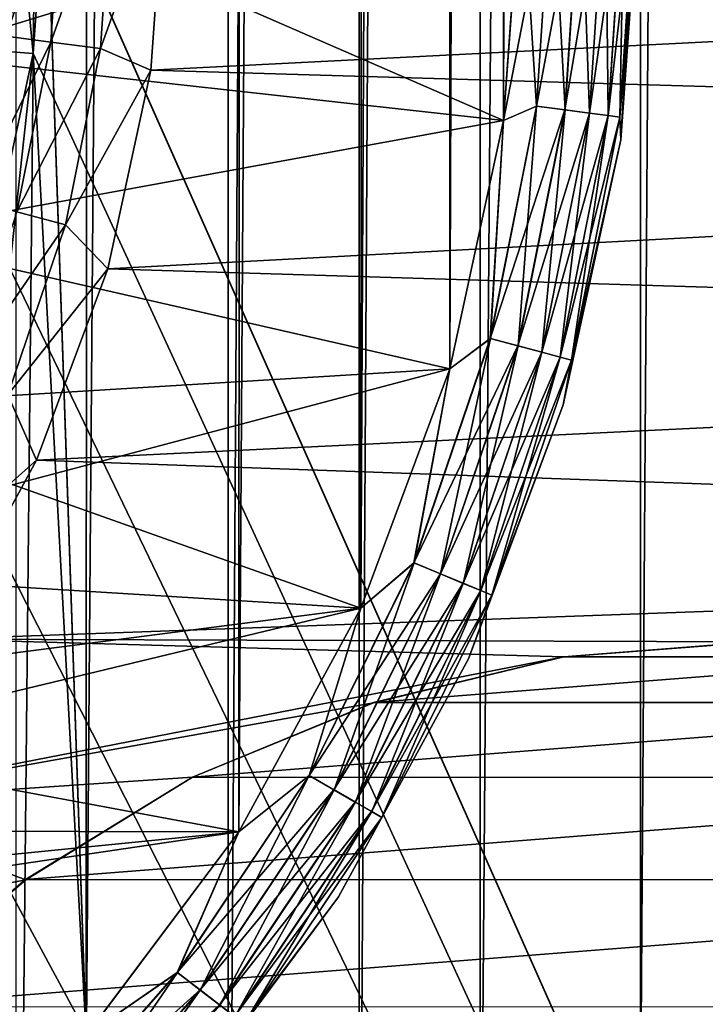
# Model space of a CAD drawing. Header units: metres. Extents: x -205 to 205, y -104 to 104.
# Tile 266 of 656: x -88.12 to -85.24, y -42.24 to -38.09. Entities that reach past the tile are written whole.
import ezdxf

# ---------------------------------------------------------------- set-up
doc = ezdxf.new("R2010")
doc.units = ezdxf.units.M
doc.layers.add('solid_01_2-CONSUMER_EHM_BOX_SW0001', color=7, linetype='CONTINUOUS')

msp = doc.modelspace()

# ---------------------------------------------------------------- linework, layer by layer
at = {"layer": 'solid_01_2-CONSUMER_EHM_BOX_SW0001'}
for points in [[(-200.010849, -74.958488), (-200.010773, 75.041512), (-0.010778, 75.04142)], [(-0.010849, -74.95858), (-200.010849, -74.958488), (-0.010778, 75.04142)], [(-88.001671, 37.540459, 75), (-76.416145, -63.561199, 75), (-76.402473, 63.637558, 75)], [(-88.129257, 45.539631, 63.099998), (-87.237602, 44.865215, 63.099998), (-88.139046, -45.460751, 63.099998)], [(-87.237602, 44.865215, 63.099998), (-87.247238, -44.786526, 63.099998), (-88.139046, -45.460751, 63.099998)], [(-87.237602, 44.865215, 63.099998), (-86.686348, 44.355812, 63.099998), (-87.247238, -44.786526, 63.099998)], [(-86.695869, -44.277241, 63.099998), (-87.247238, -44.786526, 63.099998), (-86.686348, 44.355812, 63.099998)], [(-86.695869, -44.277241, 63.099998), (-86.686348, 44.355812, 63.099998), (-86.177017, 43.804478, 63.099998)], [(-86.695869, -44.277241, 63.099998), (-86.177017, 43.804478, 63.099998), (-86.186432, -43.726017, 63.099998)], [(-86.177017, 43.804478, 63.099998), (-85.502731, 42.912727, 63.099998), (-86.186432, -43.726017, 63.099998)], [(-85.502731, 42.912727, 63.099998), (-85.511948, -42.834408, 63.099998), (-86.186432, -43.726017, 63.099998)], [(-85.502731, 42.912727, 63.099998), (-84.938103, 41.948387, 63.099998), (-85.511948, -42.834408, 63.099998)], [(-88.012413, -37.459538, 46), (-87.831703, 42.450565, 46), (-87.843849, -42.369694, 46)], [(-87.843849, -42.369694, 46), (-87.831703, 42.450565, 46), (-87.189514, 41.591759, 46)], [(-84.938103, 41.948387, 63.099998), (-84.947113, -41.870193, 63.099998), (-85.511948, -42.834408, 63.099998)], [(-87.201408, -41.511066, 46), (-87.843849, -42.369694, 46), (-87.189514, 41.591759, 46)], [(-87.201408, -41.511066, 46), (-87.189514, 41.591759, 46), (-86.676208, 40.649796, 46)], [(-86.687836, -40.569252, 46), (-87.201408, -41.511066, 46), (-86.676208, 40.649796, 46)], [(-86.687836, -40.569252, 46), (-86.676208, 40.649796, 46), (-86.302094, 39.642681, 46)], [(-86.313438, -39.562248, 46), (-86.687836, -40.569252, 46), (-86.302094, 39.642681, 46)], [(-86.313438, -39.562248, 46), (-86.302094, 39.642681, 46), (-86.076302, 38.596615, 46)], [(-86.087341, -38.516243, 46), (-86.313438, -39.562248, 46), (-86.076302, 38.596615, 46)], [(-86.087341, -38.516243, 46), (-86.076302, 38.596615, 46), (-86.001671, 37.540173, 46)], [(-88.001671, 37.540459, 75), (-88.012413, -37.459538, 75), (-76.416145, -63.561199, 75)], [(-86.012413, -37.459824, 46), (-86.087341, -38.516243, 46), (-86.001671, 37.540173, 46)], [(-88.512413, -37.459469, 48), (-88.574104, -38.241779, 48), (-86.012413, -37.459824, 48)], [(-88.512413, -37.459469, 57), (-88.574104, -38.241779, 57), (-86.012413, -37.459824, 57)], [(-86.087341, -38.516243, 55), (-88.574104, -38.241779, 55), (-88.512413, -37.459469, 55)], [(-88.574104, -38.241779, 48), (-86.087341, -38.516243, 48), (-86.012413, -37.459824, 48)], [(-88.574104, -38.241779, 57), (-86.087341, -38.516243, 57), (-86.012413, -37.459824, 57)], [(-86.012413, -37.459824, 55), (-86.087341, -38.516243, 55), (-88.512413, -37.459469, 55)], [(-88.141815, -37.459518, 45.982964), (-88.06736, -38.234272, 46), (-88.196594, -38.223827, 45.982964)], [(-88.196091, -38.2239, 75.016899), (-88.012413, -37.459538, 75), (-88.141312, -37.459518, 75.016899)], [(-88.196091, -38.2239, 75.016899), (-88.06736, -38.234272, 75), (-88.012413, -37.459538, 75)], [(-88.135376, -37.459522, 13.717749), (-88.181473, -38.161358, 13.717749), (-87.945488, -37.459549, 13.598642)], [(-88.181473, -38.161358, 13.717749), (-87.993217, -38.186172, 13.598642), (-87.945488, -37.459549, 13.598642)], [(-88.141815, -37.459518, 45.982964), (-88.012413, -37.459538, 46), (-88.06736, -38.234272, 46)], [(-88.06736, -38.234272, 46), (-88.012413, -37.459538, 46), (-87.843849, -42.369694, 46)], [(-88.012413, -37.459538, 75), (-88.06736, -38.234272, 75), (-76.416145, -63.561199, 75)], [(-87.945488, -37.459549, 13.598642), (-87.993217, -38.186172, 13.598642), (-87.733833, -37.459579, 13.524823)], [(-87.993217, -38.186172, 13.598642), (-87.783379, -38.213825, 13.524823), (-87.733833, -37.459579, 13.524823)], [(-87.733833, -37.459579, 13.524823), (-87.783379, -38.213825, 13.524823), (-87.512413, -37.45961, 13.5)], [(-87.783379, -38.213825, 13.524823), (-87.572357, -38.304775, 13.5), (-87.512413, -37.45961, 13.5)], [(-77.360809, -37.783928, 13.5), (-87.512413, -37.45961, 13.5), (-87.572357, -38.304775, 13.5)], [(-85.883507, -37.459843, 47.983097), (-86.012413, -37.459824, 48), (-86.087341, -38.516243, 48)], [(-85.883507, -37.459843, 56.983097), (-86.012413, -37.459824, 57), (-86.087341, -38.516243, 57)], [(-85.94841, -38.455673, 55.017036), (-86.087341, -38.516243, 55), (-86.012413, -37.459824, 55)], [(-85.94841, -38.455673, 46.017036), (-86.087341, -38.516243, 46), (-86.012413, -37.459824, 46)], [(-85.883507, -37.459843, 47.983097), (-86.087341, -38.516243, 48), (-85.948914, -38.455605, 47.983097)], [(-85.883507, -37.459843, 56.983097), (-86.087341, -38.516243, 57), (-85.948914, -38.455605, 56.983097)], [(-85.883003, -37.459843, 55.017036), (-85.94841, -38.455673, 55.017036), (-86.012413, -37.459824, 55)], [(-85.883003, -37.459843, 46.017036), (-85.94841, -38.455673, 46.017036), (-86.012413, -37.459824, 46)], [(-85.883507, -37.459843, 56.983097), (-85.948914, -38.455605, 56.983097), (-85.762749, -37.459862, 56.933208)], [(-85.883507, -37.459843, 47.983097), (-85.948914, -38.455605, 47.983097), (-85.762749, -37.459862, 47.933208)], [(-85.948914, -38.455605, 56.983097), (-85.829193, -38.471386, 56.933208), (-85.762749, -37.459862, 56.933208)], [(-85.948914, -38.455605, 47.983097), (-85.829193, -38.471386, 47.933208), (-85.762749, -37.459862, 47.933208)], [(-85.828743, -38.471443, 55.067051), (-85.94841, -38.455673, 55.017036), (-85.883003, -37.459843, 55.017036)], [(-85.828743, -38.471443, 46.067051), (-85.94841, -38.455673, 46.017036), (-85.883003, -37.459843, 46.017036)], [(-85.762299, -37.459862, 55.067051), (-85.828743, -38.471443, 55.067051), (-85.883003, -37.459843, 55.017036)], [(-85.762299, -37.459862, 46.067051), (-85.828743, -38.471443, 46.067051), (-85.883003, -37.459843, 46.017036)], [(-85.762749, -37.459862, 56.933208), (-85.829193, -38.471386, 56.933208), (-85.659042, -37.459877, 56.853737)], [(-85.762749, -37.459862, 47.933208), (-85.829193, -38.471386, 47.933208), (-85.659042, -37.459877, 47.853737)], [(-85.829193, -38.471386, 56.933208), (-85.726372, -38.484936, 56.853737), (-85.659042, -37.459877, 56.853737)], [(-85.829193, -38.471386, 47.933208), (-85.726372, -38.484936, 47.853737), (-85.659042, -37.459877, 47.853737)], [(-85.726006, -38.484985, 55.146633), (-85.828743, -38.471443, 55.067051), (-85.762299, -37.459862, 55.067051)], [(-85.726006, -38.484985, 46.146633), (-85.828743, -38.471443, 46.067051), (-85.762299, -37.459862, 46.067051)], [(-85.658669, -37.459877, 55.146633), (-85.726006, -38.484985, 55.146633), (-85.762299, -37.459862, 55.067051)], [(-85.658669, -37.459877, 46.146633), (-85.726006, -38.484985, 46.146633), (-85.762299, -37.459862, 46.067051)], [(-85.659042, -37.459877, 56.853737), (-85.726372, -38.484936, 56.853737), (-85.57946, -37.459888, 56.750114)], [(-85.659042, -37.459877, 47.853737), (-85.726372, -38.484936, 47.853737), (-85.57946, -37.459888, 47.750114)], [(-85.726372, -38.484936, 56.853737), (-85.647476, -38.495335, 56.750114), (-85.57946, -37.459888, 56.750114)], [(-85.726372, -38.484936, 47.853737), (-85.647476, -38.495335, 47.750114), (-85.57946, -37.459888, 47.750114)], [(-85.647217, -38.495369, 55.25034), (-85.726006, -38.484985, 55.146633), (-85.658669, -37.459877, 55.146633)], [(-85.647217, -38.495369, 46.25034), (-85.726006, -38.484985, 46.146633), (-85.658669, -37.459877, 46.146633)], [(-85.579201, -37.459888, 55.25034), (-85.647217, -38.495369, 55.25034), (-85.658669, -37.459877, 55.146633)], [(-85.579201, -37.459888, 46.25034), (-85.647217, -38.495369, 46.25034), (-85.658669, -37.459877, 46.146633)], [(-85.57946, -37.459888, 56.750114), (-85.647476, -38.495335, 56.750114), (-85.529449, -37.459892, 56.62941)], [(-85.57946, -37.459888, 47.750114), (-85.647476, -38.495335, 47.750114), (-85.529449, -37.459892, 47.62941)], [(-85.647476, -38.495335, 56.750114), (-85.597893, -38.501869, 56.62941), (-85.529449, -37.459892, 56.62941)], [(-85.647476, -38.495335, 47.750114), (-85.597893, -38.501869, 47.62941), (-85.529449, -37.459892, 47.62941)], [(-85.597755, -38.501888, 55.371098), (-85.647217, -38.495369, 55.25034), (-85.579201, -37.459888, 55.25034)], [(-85.597755, -38.501888, 46.371098), (-85.647217, -38.495369, 46.25034), (-85.579201, -37.459888, 46.25034)], [(-85.529449, -37.459892, 56.62941), (-85.597893, -38.501869, 56.62941), (-85.512413, -37.459896, 56.5)], [(-85.529449, -37.459892, 47.62941), (-85.597893, -38.501869, 47.62941), (-85.512413, -37.459896, 47.5)], [(-85.597893, -38.501869, 56.62941), (-85.594002, -38.598404, 56.5), (-85.512413, -37.459896, 56.5)], [(-85.597893, -38.501869, 47.62941), (-85.594002, -38.598404, 47.5), (-85.512413, -37.459896, 47.5)], [(-85.529312, -37.459892, 55.371098), (-85.597755, -38.501888, 55.371098), (-85.579201, -37.459888, 55.25034)], [(-85.529312, -37.459892, 46.371098), (-85.597755, -38.501888, 46.371098), (-85.579201, -37.459888, 46.25034)], [(-85.529312, -37.459892, 55.371098), (-85.594002, -38.598404, 55.5), (-85.597755, -38.501888, 55.371098)], [(-85.529312, -37.459892, 46.371098), (-85.594002, -38.598404, 46.5), (-85.597755, -38.501888, 46.371098)], [(-85.529312, -37.459892, 55.371098), (-85.512413, -37.459896, 55.5), (-85.594002, -38.598404, 55.5)], [(-85.529312, -37.459892, 46.371098), (-85.512413, -37.459896, 46.5), (-85.594002, -38.598404, 46.5)], [(-85.512413, -37.459896, 55.5), (-85.512413, -37.459896, 56.5), (-85.594002, -38.598404, 56.5)], [(-85.594002, -38.598404, 55.5), (-85.512413, -37.459896, 55.5), (-85.594002, -38.598404, 56.5)], [(-85.512413, -37.459896, 46.5), (-85.512413, -37.459896, 47.5), (-85.594002, -38.598404, 47.5)], [(-85.594002, -38.598404, 46.5), (-85.512413, -37.459896, 46.5), (-85.594002, -38.598404, 47.5)], [(-77.616531, -38.59763, 13.5), (-77.360809, -37.783928, 13.5), (-87.572357, -38.304775, 13.5)], [(-88.181473, -38.161358, 13.717749), (-88.318787, -38.851173, 13.717749), (-87.993217, -38.186172, 13.598642)], [(-88.318787, -38.851173, 13.717749), (-88.135376, -38.900349, 13.598642), (-87.993217, -38.186172, 13.598642)], [(-88.196594, -38.223827, 45.982964), (-88.06736, -38.234272, 46), (-88.23317, -39.00135, 46)], [(-88.196091, -38.2239, 75.016899), (-88.23317, -39.00135, 75), (-88.06736, -38.234272, 75)], [(-87.993217, -38.186172, 13.598642), (-88.135376, -38.900349, 13.598642), (-87.783379, -38.213825, 13.524823)], [(-88.135376, -38.900349, 13.598642), (-87.930954, -38.955154, 13.524823), (-87.783379, -38.213825, 13.524823)], [(-87.783379, -38.213825, 13.524823), (-87.930954, -38.955154, 13.524823), (-87.572357, -38.304775, 13.5)], [(-88.574104, -38.241779, 48), (-88.75724, -39.004173, 48), (-86.087341, -38.516243, 48)], [(-88.574104, -38.241779, 57), (-88.75724, -39.004173, 57), (-86.087341, -38.516243, 57)], [(-86.087341, -38.516243, 55), (-88.75724, -39.004169, 55), (-88.574104, -38.241779, 55)], [(-88.06736, -38.234272, 46), (-87.843849, -42.369694, 46), (-88.603088, -43.128716, 46)], [(-88.23317, -39.00135, 46), (-88.06736, -38.234272, 46), (-88.603088, -43.128716, 46)], [(-88.06736, -38.234272, 75), (-88.23317, -39.00135, 75), (-76.416145, -63.561199, 75)], [(-87.930954, -38.955154, 13.524823), (-87.753235, -39.141586, 13.5), (-87.572357, -38.304775, 13.5)], [(-77.616531, -38.59763, 13.5), (-87.572357, -38.304775, 13.5), (-87.753235, -39.141586, 13.5)], [(-85.948914, -38.455605, 47.983097), (-86.087341, -38.516243, 48), (-86.143738, -39.434311, 47.983097)], [(-85.948914, -38.455605, 56.983097), (-86.087341, -38.516243, 57), (-86.143738, -39.434311, 56.983097)], [(-85.948914, -38.455605, 56.983097), (-86.143738, -39.434311, 56.983097), (-85.829193, -38.471386, 56.933208)], [(-85.948914, -38.455605, 47.983097), (-86.143738, -39.434311, 47.983097), (-85.829193, -38.471386, 47.933208)], [(-86.143738, -39.434311, 56.983097), (-86.0271, -39.465584, 56.933208), (-85.829193, -38.471386, 56.933208)], [(-86.143738, -39.434311, 47.983097), (-86.0271, -39.465584, 47.933208), (-85.829193, -38.471386, 47.933208)], [(-85.94841, -38.455673, 55.017036), (-86.14325, -39.434444, 55.017036), (-86.087341, -38.516243, 55)], [(-86.026665, -39.465698, 55.067051), (-86.14325, -39.434444, 55.017036), (-85.94841, -38.455673, 55.017036)], [(-85.94841, -38.455673, 46.017036), (-86.14325, -39.434444, 46.017036), (-86.087341, -38.516243, 46)], [(-86.026665, -39.465698, 46.067051), (-86.14325, -39.434444, 46.017036), (-85.94841, -38.455673, 46.017036)], [(-85.829193, -38.471386, 56.933208), (-86.0271, -39.465584, 56.933208), (-85.726372, -38.484936, 56.853737)], [(-85.829193, -38.471386, 47.933208), (-86.0271, -39.465584, 47.933208), (-85.726372, -38.484936, 47.853737)], [(-85.828743, -38.471443, 55.067051), (-86.026665, -39.465698, 55.067051), (-85.94841, -38.455673, 55.017036)], [(-85.828743, -38.471443, 46.067051), (-86.026665, -39.465698, 46.067051), (-85.94841, -38.455673, 46.017036)], [(-85.926575, -39.492535, 55.146633), (-86.026665, -39.465698, 55.067051), (-85.828743, -38.471443, 55.067051)], [(-85.926575, -39.492535, 46.146633), (-86.026665, -39.465698, 46.067051), (-85.828743, -38.471443, 46.067051)], [(-85.726006, -38.484985, 55.146633), (-85.926575, -39.492535, 55.146633), (-85.828743, -38.471443, 55.067051)], [(-85.726006, -38.484985, 46.146633), (-85.926575, -39.492535, 46.146633), (-85.828743, -38.471443, 46.067051)], [(-86.0271, -39.465584, 56.933208), (-85.926926, -39.492439, 56.853737), (-85.726372, -38.484936, 56.853737)], [(-86.0271, -39.465584, 47.933208), (-85.926926, -39.492439, 47.853737), (-85.726372, -38.484936, 47.853737)], [(-85.726372, -38.484936, 56.853737), (-85.926926, -39.492439, 56.853737), (-85.647476, -38.495335, 56.750114)], [(-85.726372, -38.484936, 47.853737), (-85.926926, -39.492439, 47.853737), (-85.647476, -38.495335, 47.750114)], [(-85.926926, -39.492439, 56.853737), (-85.850067, -39.513046, 56.750114), (-85.647476, -38.495335, 56.750114)], [(-85.926926, -39.492439, 47.853737), (-85.850067, -39.513046, 47.750114), (-85.647476, -38.495335, 47.750114)], [(-85.849815, -39.513115, 55.25034), (-85.926575, -39.492535, 55.146633), (-85.726006, -38.484985, 55.146633)], [(-85.849815, -39.513115, 46.25034), (-85.926575, -39.492535, 46.146633), (-85.726006, -38.484985, 46.146633)], [(-85.647476, -38.495335, 56.750114), (-85.850067, -39.513046, 56.750114), (-85.597893, -38.501869, 56.62941)], [(-85.647476, -38.495335, 47.750114), (-85.850067, -39.513046, 47.750114), (-85.597893, -38.501869, 47.62941)], [(-85.850067, -39.513046, 56.750114), (-85.801758, -39.525997, 56.62941), (-85.597893, -38.501869, 56.62941)], [(-85.850067, -39.513046, 47.750114), (-85.801758, -39.525997, 47.62941), (-85.597893, -38.501869, 47.62941)], [(-85.647217, -38.495369, 55.25034), (-85.849815, -39.513115, 55.25034), (-85.726006, -38.484985, 55.146633)], [(-85.647217, -38.495369, 46.25034), (-85.849815, -39.513115, 46.25034), (-85.726006, -38.484985, 46.146633)], [(-85.801628, -39.526031, 55.371098), (-85.849815, -39.513115, 55.25034), (-85.647217, -38.495369, 55.25034)], [(-85.801628, -39.526031, 46.371098), (-85.849815, -39.513115, 46.25034), (-85.647217, -38.495369, 46.25034)], [(-85.597893, -38.501869, 56.62941), (-85.801758, -39.525997, 56.62941), (-85.594002, -38.598404, 56.5)], [(-85.597893, -38.501869, 47.62941), (-85.801758, -39.525997, 47.62941), (-85.594002, -38.598404, 47.5)], [(-85.597755, -38.501888, 55.371098), (-85.801628, -39.526031, 55.371098), (-85.647217, -38.495369, 55.25034)], [(-85.597755, -38.501888, 46.371098), (-85.801628, -39.526031, 46.371098), (-85.647217, -38.495369, 46.25034)], [(-85.597755, -38.501888, 55.371098), (-85.594002, -38.598404, 55.5), (-85.801628, -39.526031, 55.371098)], [(-85.597755, -38.501888, 46.371098), (-85.594002, -38.598404, 46.5), (-85.801628, -39.526031, 46.371098)], [(-88.75724, -39.004173, 48), (-86.313438, -39.562248, 48), (-86.087341, -38.516243, 48)], [(-88.75724, -39.004173, 57), (-86.313438, -39.562248, 57), (-86.087341, -38.516243, 57)], [(-86.087341, -38.516243, 55), (-86.313438, -39.562248, 55), (-88.75724, -39.004169, 55)], [(-86.143738, -39.434311, 47.983097), (-86.087341, -38.516243, 48), (-86.313438, -39.562248, 48)], [(-86.143738, -39.434311, 56.983097), (-86.087341, -38.516243, 57), (-86.313438, -39.562248, 57)], [(-86.14325, -39.434444, 55.017036), (-86.313438, -39.562248, 55), (-86.087341, -38.516243, 55)], [(-86.14325, -39.434444, 46.017036), (-86.313438, -39.562248, 46), (-86.087341, -38.516243, 46)], [(-77.755005, -39.447323, 13.5), (-77.616531, -38.59763, 13.5), (-87.753235, -39.141586, 13.5)], [(-85.801758, -39.525997, 56.62941), (-85.836792, -39.713711, 56.5), (-85.594002, -38.598404, 56.5)], [(-85.594002, -38.598404, 55.5), (-85.594002, -38.598404, 56.5), (-85.836792, -39.713711, 56.5)], [(-85.836792, -39.713711, 55.5), (-85.594002, -38.598404, 55.5), (-85.836792, -39.713711, 56.5)], [(-85.801628, -39.526031, 55.371098), (-85.594002, -38.598404, 55.5), (-85.836792, -39.713711, 55.5)], [(-85.801758, -39.525997, 47.62941), (-85.836792, -39.713711, 47.5), (-85.594002, -38.598404, 47.5)], [(-85.594002, -38.598404, 46.5), (-85.594002, -38.598404, 47.5), (-85.836792, -39.713711, 47.5)], [(-85.836792, -39.713711, 46.5), (-85.594002, -38.598404, 46.5), (-85.836792, -39.713711, 47.5)], [(-85.801628, -39.526031, 46.371098), (-85.594002, -38.598404, 46.5), (-85.836792, -39.713711, 46.5)], [(-88.135376, -38.900349, 13.598642), (-88.369545, -39.589859, 13.598642), (-87.930954, -38.955154, 13.524823)], [(-88.369545, -39.589859, 13.598642), (-88.174019, -39.670879, 13.524823), (-87.930954, -38.955154, 13.524823)], [(-87.930954, -38.955154, 13.524823), (-88.174019, -39.670879, 13.524823), (-87.753235, -39.141586, 13.5)], [(-86.313438, -39.562248, 55), (-89.057823, -39.729588, 55), (-88.75724, -39.004169, 55)], [(-88.75724, -39.004173, 48), (-89.057823, -39.729588, 48), (-86.313438, -39.562248, 48)], [(-88.75724, -39.004173, 57), (-89.057823, -39.729588, 57), (-86.313438, -39.562248, 57)], [(-88.23317, -39.00135, 75), (-88.507744, -39.739826, 75), (-76.416145, -63.561199, 75)], [(-88.174019, -39.670879, 13.524823), (-88.052773, -39.947197, 13.5), (-87.753235, -39.141586, 13.5)], [(-77.755005, -39.447323, 13.5), (-87.753235, -39.141586, 13.5), (-88.052773, -39.947197, 13.5)], [(-77.770187, -40.312927, 13.5), (-77.755005, -39.447323, 13.5), (-88.052773, -39.947197, 13.5)], [(-86.143738, -39.434311, 47.983097), (-86.313438, -39.562248, 48), (-86.464638, -40.379215, 47.983097)], [(-86.143738, -39.434311, 56.983097), (-86.313438, -39.562248, 57), (-86.464638, -40.379215, 56.983097)], [(-86.143738, -39.434311, 56.983097), (-86.464638, -40.379215, 56.983097), (-86.0271, -39.465584, 56.933208)], [(-86.143738, -39.434311, 47.983097), (-86.464638, -40.379215, 47.983097), (-86.0271, -39.465584, 47.933208)], [(-86.464638, -40.379215, 56.983097), (-86.353081, -40.425442, 56.933208), (-86.0271, -39.465584, 56.933208)], [(-86.464638, -40.379215, 47.983097), (-86.353081, -40.425442, 47.933208), (-86.0271, -39.465584, 47.933208)], [(-86.14325, -39.434444, 55.017036), (-86.464172, -40.37941, 55.017036), (-86.313438, -39.562248, 55)], [(-86.352661, -40.425617, 55.067051), (-86.464172, -40.37941, 55.017036), (-86.14325, -39.434444, 55.017036)], [(-86.14325, -39.434444, 46.017036), (-86.464172, -40.37941, 46.017036), (-86.313438, -39.562248, 46)], [(-86.352661, -40.425617, 46.067051), (-86.464172, -40.37941, 46.017036), (-86.14325, -39.434444, 46.017036)], [(-86.0271, -39.465584, 56.933208), (-86.353081, -40.425442, 56.933208), (-85.926926, -39.492439, 56.853737)], [(-86.0271, -39.465584, 47.933208), (-86.353081, -40.425442, 47.933208), (-85.926926, -39.492439, 47.853737)], [(-86.026665, -39.465698, 55.067051), (-86.352661, -40.425617, 55.067051), (-86.14325, -39.434444, 55.017036)], [(-86.026665, -39.465698, 46.067051), (-86.352661, -40.425617, 46.067051), (-86.14325, -39.434444, 46.017036)], [(-86.256935, -40.465286, 55.146633), (-86.352661, -40.425617, 55.067051), (-86.026665, -39.465698, 55.067051)], [(-86.256935, -40.465286, 46.146633), (-86.352661, -40.425617, 46.067051), (-86.026665, -39.465698, 46.067051)], [(-85.926575, -39.492535, 55.146633), (-86.256935, -40.465286, 55.146633), (-86.026665, -39.465698, 55.067051)], [(-85.926575, -39.492535, 46.146633), (-86.256935, -40.465286, 46.146633), (-86.026665, -39.465698, 46.067051)], [(-86.353081, -40.425442, 56.933208), (-86.257271, -40.465145, 56.853737), (-85.926926, -39.492439, 56.853737)], [(-86.353081, -40.425442, 47.933208), (-86.257271, -40.465145, 47.853737), (-85.926926, -39.492439, 47.853737)], [(-85.926926, -39.492439, 56.853737), (-86.257271, -40.465145, 56.853737), (-85.850067, -39.513046, 56.750114)], [(-85.926926, -39.492439, 47.853737), (-86.257271, -40.465145, 47.853737), (-85.850067, -39.513046, 47.750114)], [(-86.183517, -40.495708, 55.25034), (-86.256935, -40.465286, 55.146633), (-85.926575, -39.492535, 55.146633)], [(-86.183517, -40.495708, 46.25034), (-86.256935, -40.465286, 46.146633), (-85.926575, -39.492535, 46.146633)], [(-85.849815, -39.513115, 55.25034), (-86.183517, -40.495708, 55.25034), (-85.926575, -39.492535, 55.146633)], [(-85.849815, -39.513115, 46.25034), (-86.183517, -40.495708, 46.25034), (-85.926575, -39.492535, 46.146633)], [(-86.257271, -40.465145, 56.853737), (-86.183754, -40.495609, 56.750114), (-85.850067, -39.513046, 56.750114)], [(-86.257271, -40.465145, 47.853737), (-86.183754, -40.495609, 47.750114), (-85.850067, -39.513046, 47.750114)], [(-85.850067, -39.513046, 56.750114), (-86.183754, -40.495609, 56.750114), (-85.801758, -39.525997, 56.62941)], [(-85.850067, -39.513046, 47.750114), (-86.183754, -40.495609, 47.750114), (-85.801758, -39.525997, 47.62941)], [(-86.183754, -40.495609, 56.750114), (-86.13755, -40.514755, 56.62941), (-85.801758, -39.525997, 56.62941)], [(-86.183754, -40.495609, 47.750114), (-86.13755, -40.514755, 47.62941), (-85.801758, -39.525997, 47.62941)], [(-86.137428, -40.514805, 55.371098), (-86.183517, -40.495708, 55.25034), (-85.849815, -39.513115, 55.25034)], [(-86.137428, -40.514805, 46.371098), (-86.183517, -40.495708, 46.25034), (-85.849815, -39.513115, 46.25034)], [(-85.801758, -39.525997, 56.62941), (-86.13755, -40.514755, 56.62941), (-85.836792, -39.713711, 56.5)], [(-85.801758, -39.525997, 47.62941), (-86.13755, -40.514755, 47.62941), (-85.836792, -39.713711, 47.5)], [(-85.801628, -39.526031, 55.371098), (-86.137428, -40.514805, 55.371098), (-85.849815, -39.513115, 55.25034)], [(-85.801628, -39.526031, 46.371098), (-86.137428, -40.514805, 46.371098), (-85.849815, -39.513115, 46.25034)], [(-85.801628, -39.526031, 55.371098), (-85.836792, -39.713711, 55.5), (-86.137428, -40.514805, 55.371098)], [(-85.801628, -39.526031, 46.371098), (-85.836792, -39.713711, 46.5), (-86.137428, -40.514805, 46.371098)], [(-89.467636, -40.39809, 48), (-86.687836, -40.569252, 48), (-86.313438, -39.562248, 48)], [(-89.057823, -39.729588, 48), (-89.467636, -40.39809, 48), (-86.313438, -39.562248, 48)], [(-89.467636, -40.39809, 57), (-86.687836, -40.569252, 57), (-86.313438, -39.562248, 57)], [(-89.057823, -39.729588, 57), (-89.467636, -40.39809, 57), (-86.313438, -39.562248, 57)], [(-86.313438, -39.562248, 55), (-86.687836, -40.569252, 55), (-89.057823, -39.729588, 55)], [(-86.464638, -40.379215, 47.983097), (-86.313438, -39.562248, 48), (-86.687836, -40.569252, 48)], [(-86.464638, -40.379215, 56.983097), (-86.313438, -39.562248, 57), (-86.687836, -40.569252, 57)], [(-86.464172, -40.37941, 55.017036), (-86.687836, -40.569252, 55), (-86.313438, -39.562248, 55)], [(-86.464172, -40.37941, 46.017036), (-86.687836, -40.569252, 46), (-86.313438, -39.562248, 46)], [(-88.174019, -39.670879, 13.524823), (-88.50843, -40.348755, 13.524823), (-88.052773, -39.947197, 13.5)], [(-86.13755, -40.514755, 56.62941), (-86.235832, -40.783112, 56.5), (-85.836792, -39.713711, 56.5)], [(-85.836792, -39.713711, 55.5), (-85.836792, -39.713711, 56.5), (-86.235832, -40.783112, 56.5)], [(-86.235832, -40.783112, 55.5), (-85.836792, -39.713711, 55.5), (-86.235832, -40.783112, 56.5)], [(-86.137428, -40.514805, 55.371098), (-85.836792, -39.713711, 55.5), (-86.235832, -40.783112, 55.5)], [(-86.13755, -40.514755, 47.62941), (-86.235832, -40.783112, 47.5), (-85.836792, -39.713711, 47.5)], [(-85.836792, -39.713711, 46.5), (-85.836792, -39.713711, 47.5), (-86.235832, -40.783112, 47.5)], [(-86.235832, -40.783112, 46.5), (-85.836792, -39.713711, 46.5), (-86.235832, -40.783112, 47.5)], [(-86.137428, -40.514805, 46.371098), (-85.836792, -39.713711, 46.5), (-86.235832, -40.783112, 46.5)], [(-86.687836, -40.569252, 55), (-89.467636, -40.39809, 55), (-89.057823, -39.729588, 55)], [(-88.507744, -39.739826, 75), (-88.884354, -40.430462, 75), (-76.416145, -63.561199, 75)], [(-88.50843, -40.348755, 13.524823), (-88.463615, -40.700619, 13.5), (-88.052773, -39.947197, 13.5)], [(-77.770187, -40.312927, 13.5), (-88.052773, -39.947197, 13.5), (-88.463615, -40.700619, 13.5)], [(-77.770187, -40.312927, 13.5), (-88.463615, -40.700619, 13.5), (-85.012802, -40.711155, 13.5)], [(-86.464638, -40.379215, 47.983097), (-86.687836, -40.569252, 48), (-86.906128, -41.274147, 47.983097)], [(-86.464638, -40.379215, 56.983097), (-86.687836, -40.569252, 57), (-86.906128, -41.274147, 56.983097)], [(-86.464638, -40.379215, 56.983097), (-86.906128, -41.274147, 56.983097), (-86.353081, -40.425442, 56.933208)], [(-86.464638, -40.379215, 47.983097), (-86.906128, -41.274147, 47.983097), (-86.353081, -40.425442, 47.933208)], [(-86.464172, -40.37941, 55.017036), (-86.905693, -41.274403, 55.017036), (-86.687836, -40.569252, 55)], [(-86.80117, -41.33477, 55.067051), (-86.905693, -41.274403, 55.017036), (-86.464172, -40.37941, 55.017036)], [(-86.464172, -40.37941, 46.017036), (-86.905693, -41.274403, 46.017036), (-86.687836, -40.569252, 46)], [(-86.80117, -41.33477, 46.067051), (-86.905693, -41.274403, 46.017036), (-86.464172, -40.37941, 46.017036)], [(-86.352661, -40.425617, 55.067051), (-86.80117, -41.33477, 55.067051), (-86.464172, -40.37941, 55.017036)], [(-86.352661, -40.425617, 46.067051), (-86.80117, -41.33477, 46.067051), (-86.464172, -40.37941, 46.017036)], [(-89.467636, -40.39809, 48), (-89.977379, -40.994797, 48), (-86.687836, -40.569252, 48)], [(-89.467636, -40.39809, 57), (-89.977379, -40.994797, 57), (-86.687836, -40.569252, 57)], [(-86.687836, -40.569252, 55), (-89.977379, -40.994797, 55), (-89.467636, -40.39809, 55)], [(-88.884354, -40.430462, 75), (-89.355461, -41.060112, 75), (-76.416145, -63.561199, 75)], [(-86.906128, -41.274147, 56.983097), (-86.801559, -41.334541, 56.933208), (-86.353081, -40.425442, 56.933208)], [(-86.906128, -41.274147, 47.983097), (-86.801559, -41.334541, 47.933208), (-86.353081, -40.425442, 47.933208)], [(-86.353081, -40.425442, 56.933208), (-86.801559, -41.334541, 56.933208), (-86.257271, -40.465145, 56.853737)], [(-86.353081, -40.425442, 47.933208), (-86.801559, -41.334541, 47.933208), (-86.257271, -40.465145, 47.853737)], [(-86.711433, -41.386593, 55.146633), (-86.80117, -41.33477, 55.067051), (-86.352661, -40.425617, 55.067051)], [(-86.711433, -41.386593, 46.146633), (-86.80117, -41.33477, 46.067051), (-86.352661, -40.425617, 46.067051)], [(-86.256935, -40.465286, 55.146633), (-86.711433, -41.386593, 55.146633), (-86.352661, -40.425617, 55.067051)], [(-86.256935, -40.465286, 46.146633), (-86.711433, -41.386593, 46.146633), (-86.352661, -40.425617, 46.067051)], [(-86.801559, -41.334541, 56.933208), (-86.711754, -41.38641, 56.853737), (-86.257271, -40.465145, 56.853737)], [(-86.801559, -41.334541, 47.933208), (-86.711754, -41.38641, 47.853737), (-86.257271, -40.465145, 47.853737)], [(-86.257271, -40.465145, 56.853737), (-86.711754, -41.38641, 56.853737), (-86.183754, -40.495609, 56.750114)], [(-86.257271, -40.465145, 47.853737), (-86.711754, -41.38641, 47.853737), (-86.183754, -40.495609, 47.750114)], [(-86.711754, -41.38641, 56.853737), (-86.642845, -41.426208, 56.750114), (-86.183754, -40.495609, 56.750114)], [(-86.711754, -41.38641, 47.853737), (-86.642845, -41.426208, 47.750114), (-86.183754, -40.495609, 47.750114)], [(-86.642616, -41.426338, 55.25034), (-86.711433, -41.386593, 55.146633), (-86.256935, -40.465286, 55.146633)], [(-86.642616, -41.426338, 46.25034), (-86.711433, -41.386593, 46.146633), (-86.256935, -40.465286, 46.146633)], [(-86.183754, -40.495609, 56.750114), (-86.642845, -41.426208, 56.750114), (-86.13755, -40.514755, 56.62941)], [(-86.183754, -40.495609, 47.750114), (-86.642845, -41.426208, 47.750114), (-86.13755, -40.514755, 47.62941)], [(-86.183517, -40.495708, 55.25034), (-86.642616, -41.426338, 55.25034), (-86.256935, -40.465286, 55.146633)], [(-86.183517, -40.495708, 46.25034), (-86.642616, -41.426338, 46.25034), (-86.256935, -40.465286, 46.146633)], [(-86.599419, -41.45129, 55.371098), (-86.642616, -41.426338, 55.25034), (-86.183517, -40.495708, 55.25034)], [(-86.599419, -41.45129, 46.371098), (-86.642616, -41.426338, 46.25034), (-86.183517, -40.495708, 46.25034)], [(-86.137428, -40.514805, 55.371098), (-86.599419, -41.45129, 55.371098), (-86.183517, -40.495708, 55.25034)], [(-86.137428, -40.514805, 46.371098), (-86.599419, -41.45129, 46.371098), (-86.183517, -40.495708, 46.25034)], [(-86.642845, -41.426208, 56.750114), (-86.599533, -41.451221, 56.62941), (-86.13755, -40.514755, 56.62941)], [(-86.642845, -41.426208, 47.750114), (-86.599533, -41.451221, 47.62941), (-86.13755, -40.514755, 47.62941)], [(-86.13755, -40.514755, 56.62941), (-86.599533, -41.451221, 56.62941), (-86.235832, -40.783112, 56.5)], [(-86.13755, -40.514755, 47.62941), (-86.599533, -41.451221, 47.62941), (-86.235832, -40.783112, 47.5)], [(-86.137428, -40.514805, 55.371098), (-86.235832, -40.783112, 55.5), (-86.599419, -41.45129, 55.371098)], [(-86.137428, -40.514805, 46.371098), (-86.235832, -40.783112, 46.5), (-86.599419, -41.45129, 46.371098)], [(-90.574226, -41.504364, 48), (-87.201408, -41.511066, 48), (-86.687836, -40.569252, 48)], [(-89.977379, -40.994797, 48), (-90.574226, -41.504364, 48), (-86.687836, -40.569252, 48)], [(-90.574226, -41.504364, 57), (-87.201408, -41.511066, 57), (-86.687836, -40.569252, 57)], [(-89.977379, -40.994797, 57), (-90.574226, -41.504364, 57), (-86.687836, -40.569252, 57)], [(-86.687836, -40.569252, 55), (-87.201408, -41.511066, 55), (-89.977379, -40.994797, 55)], [(-86.906128, -41.274147, 47.983097), (-86.687836, -40.569252, 48), (-87.201408, -41.511066, 48)], [(-86.906128, -41.274147, 56.983097), (-86.687836, -40.569252, 57), (-87.201408, -41.511066, 57)], [(-86.905693, -41.274403, 55.017036), (-87.201408, -41.511066, 55), (-86.687836, -40.569252, 55)], [(-86.905693, -41.274403, 46.017036), (-87.201408, -41.511066, 46), (-86.687836, -40.569252, 46)], [(-88.463615, -40.700619, 13.5), (-88.977562, -41.387508, 13.5), (-85.834076, -40.774475, 13.5)], [(-88.463615, -40.700619, 13.5), (-85.834076, -40.774475, 13.5), (-85.012802, -40.711155, 13.5)], [(-85.834145, -40.774487, 3.5), (-85.012833, -40.709972, 3.5), (-85.834076, -40.774475, 13.5)], [(-85.834145, -40.774487, 3.5), (-84.191551, -40.774734, 3.5), (-85.012833, -40.709972, 3.5)], [(-85.012833, -40.709972, 3.5), (-85.012802, -40.711155, 13.5), (-85.834076, -40.774475, 13.5)], [(-88.977562, -41.387508, 13.5), (-86.634804, -40.967793, 13.5), (-85.834076, -40.774475, 13.5)], [(-86.599533, -41.451221, 56.62941), (-86.782997, -41.78484, 56.5), (-86.235832, -40.783112, 56.5)], [(-86.235832, -40.783112, 55.5), (-86.235832, -40.783112, 56.5), (-86.782997, -41.78484, 56.5)], [(-86.782997, -41.78484, 55.5), (-86.235832, -40.783112, 55.5), (-86.782997, -41.78484, 56.5)], [(-86.599419, -41.45129, 55.371098), (-86.235832, -40.783112, 55.5), (-86.782997, -41.78484, 55.5)], [(-86.599533, -41.451221, 47.62941), (-86.782997, -41.78484, 47.5), (-86.235832, -40.783112, 47.5)], [(-86.235832, -40.783112, 46.5), (-86.235832, -40.783112, 47.5), (-86.782997, -41.78484, 47.5)], [(-86.782997, -41.78484, 46.5), (-86.235832, -40.783112, 46.5), (-86.782997, -41.78484, 47.5)], [(-86.599419, -41.45129, 46.371098), (-86.235832, -40.783112, 46.5), (-86.782997, -41.78484, 46.5)], [(-86.635246, -40.96669, 3.5), (-85.834145, -40.774487, 3.5), (-86.634804, -40.967793, 13.5)], [(-86.635246, -40.96669, 3.5), (-84.191551, -40.774734, 3.5), (-85.834145, -40.774487, 3.5)], [(-86.635246, -40.96669, 3.5), (-83.390511, -40.967175, 3.5), (-84.191551, -40.774734, 3.5)], [(-85.834145, -40.774487, 3.5), (-85.834076, -40.774475, 13.5), (-86.634804, -40.967793, 13.5)], [(-87.201408, -41.511066, 55), (-90.574226, -41.504364, 55), (-89.977379, -40.994797, 55)], [(-88.977562, -41.387508, 13.5), (-87.396339, -41.281807, 13.5), (-86.634804, -40.967793, 13.5)], [(-87.396408, -41.281845, 3.5), (-86.635246, -40.96669, 3.5), (-87.396339, -41.281807, 13.5)], [(-87.396408, -41.281845, 3.5), (-83.390511, -40.967175, 3.5), (-86.635246, -40.96669, 3.5)], [(-87.396408, -41.281845, 3.5), (-82.629456, -41.282555, 3.5), (-83.390511, -40.967175, 3.5)], [(-86.635246, -40.96669, 3.5), (-86.634804, -40.967793, 13.5), (-87.396339, -41.281807, 13.5)], [(-89.355461, -41.060112, 75), (-89.912239, -41.616726, 75), (-76.416145, -63.561199, 75)], [(-88.977562, -41.387508, 13.5), (-88.098137, -41.713108, 13.5), (-87.396339, -41.281807, 13.5)], [(-88.098892, -41.712189, 3.5), (-87.396408, -41.281845, 3.5), (-88.098137, -41.713108, 13.5)], [(-88.098892, -41.712189, 3.5), (-82.629456, -41.282555, 3.5), (-87.396408, -41.281845, 3.5)], [(-88.098892, -41.712189, 3.5), (-81.927116, -41.713097, 3.5), (-82.629456, -41.282555, 3.5)], [(-87.396408, -41.281845, 3.5), (-87.396339, -41.281807, 13.5), (-88.098137, -41.713108, 13.5)], [(-86.906128, -41.274147, 47.983097), (-87.201408, -41.511066, 48), (-87.460655, -42.103802, 47.983097)], [(-86.906128, -41.274147, 56.983097), (-87.201408, -41.511066, 57), (-87.460655, -42.103802, 56.983097)], [(-86.906128, -41.274147, 56.983097), (-87.460655, -42.103802, 56.983097), (-86.801559, -41.334541, 56.933208)], [(-86.906128, -41.274147, 47.983097), (-87.460655, -42.103802, 47.983097), (-86.801559, -41.334541, 47.933208)], [(-86.905693, -41.274403, 55.017036), (-87.460258, -42.104107, 55.017036), (-87.201408, -41.511066, 55)], [(-87.36451, -42.177601, 55.067051), (-87.460258, -42.104107, 55.017036), (-86.905693, -41.274403, 55.017036)], [(-86.905693, -41.274403, 46.017036), (-87.460258, -42.104107, 46.017036), (-87.201408, -41.511066, 46)], [(-87.36451, -42.177601, 46.067051), (-87.460258, -42.104107, 46.017036), (-86.905693, -41.274403, 46.017036)], [(-86.80117, -41.33477, 55.067051), (-87.36451, -42.177601, 55.067051), (-86.905693, -41.274403, 55.017036)], [(-86.80117, -41.33477, 46.067051), (-87.36451, -42.177601, 46.067051), (-86.905693, -41.274403, 46.017036)], [(-87.460655, -42.103802, 56.983097), (-87.364868, -42.177326, 56.933208), (-86.801559, -41.334541, 56.933208)], [(-87.460655, -42.103802, 47.983097), (-87.364868, -42.177326, 47.933208), (-86.801559, -41.334541, 47.933208)], [(-86.801559, -41.334541, 56.933208), (-87.364868, -42.177326, 56.933208), (-86.711754, -41.38641, 56.853737)], [(-86.801559, -41.334541, 47.933208), (-87.364868, -42.177326, 47.933208), (-86.711754, -41.38641, 47.853737)], [(-87.282303, -42.240696, 55.146633), (-87.36451, -42.177601, 55.067051), (-86.80117, -41.33477, 55.067051)], [(-87.282303, -42.240696, 46.146633), (-87.36451, -42.177601, 46.067051), (-86.80117, -41.33477, 46.067051)], [(-86.711433, -41.386593, 55.146633), (-87.282303, -42.240696, 55.146633), (-86.80117, -41.33477, 55.067051)], [(-86.711433, -41.386593, 46.146633), (-87.282303, -42.240696, 46.146633), (-86.80117, -41.33477, 46.067051)], [(-88.977562, -41.387508, 13.5), (-89.584953, -41.994724, 13.5), (-88.098137, -41.713108, 13.5)], [(-87.364868, -42.177326, 56.933208), (-87.2826, -42.240471, 56.853737), (-86.711754, -41.38641, 56.853737)], [(-87.364868, -42.177326, 47.933208), (-87.2826, -42.240471, 47.853737), (-86.711754, -41.38641, 47.853737)], [(-86.711754, -41.38641, 56.853737), (-87.2826, -42.240471, 56.853737), (-86.642845, -41.426208, 56.750114)], [(-86.711754, -41.38641, 47.853737), (-87.2826, -42.240471, 47.853737), (-86.642845, -41.426208, 47.750114)], [(-87.219261, -42.289085, 55.25034), (-87.282303, -42.240696, 55.146633), (-86.711433, -41.386593, 55.146633)], [(-87.219261, -42.289085, 46.25034), (-87.282303, -42.240696, 46.146633), (-86.711433, -41.386593, 46.146633)], [(-86.642616, -41.426338, 55.25034), (-87.219261, -42.289085, 55.25034), (-86.711433, -41.386593, 55.146633)], [(-86.642616, -41.426338, 46.25034), (-87.219261, -42.289085, 46.25034), (-86.711433, -41.386593, 46.146633)], [(-87.2826, -42.240471, 56.853737), (-87.219467, -42.288925, 56.750114), (-86.642845, -41.426208, 56.750114)], [(-87.2826, -42.240471, 47.853737), (-87.219467, -42.288925, 47.750114), (-86.642845, -41.426208, 47.750114)], [(-86.642845, -41.426208, 56.750114), (-87.219467, -42.288925, 56.750114), (-86.599533, -41.451221, 56.62941)], [(-86.642845, -41.426208, 47.750114), (-87.219467, -42.288925, 47.750114), (-86.599533, -41.451221, 47.62941)], [(-87.219467, -42.288925, 56.750114), (-87.179794, -42.319378, 56.62941), (-86.599533, -41.451221, 56.62941)], [(-87.219467, -42.288925, 47.750114), (-87.179794, -42.319378, 47.62941), (-86.599533, -41.451221, 47.62941)], [(-87.179688, -42.319462, 55.371098), (-87.219261, -42.289085, 55.25034), (-86.642616, -41.426338, 55.25034)], [(-87.179688, -42.319462, 46.371098), (-87.219261, -42.289085, 46.25034), (-86.642616, -41.426338, 46.25034)], [(-86.599533, -41.451221, 56.62941), (-87.179794, -42.319378, 56.62941), (-86.782997, -41.78484, 56.5)], [(-86.599533, -41.451221, 47.62941), (-87.179794, -42.319378, 47.62941), (-86.782997, -41.78484, 47.5)], [(-86.599419, -41.45129, 55.371098), (-87.179688, -42.319462, 55.371098), (-86.642616, -41.426338, 55.25034)], [(-86.599419, -41.45129, 46.371098), (-87.179688, -42.319462, 46.371098), (-86.642616, -41.426338, 46.25034)], [(-86.599419, -41.45129, 55.371098), (-86.782997, -41.78484, 55.5), (-87.179688, -42.319462, 55.371098)], [(-86.599419, -41.45129, 46.371098), (-86.782997, -41.78484, 46.5), (-87.179688, -42.319462, 46.371098)], [(-91.968353, -42.214363, 48), (-87.843849, -42.369694, 48), (-87.201408, -41.511066, 48)], [(-91.242851, -41.913986, 48), (-91.968353, -42.214363, 48), (-87.201408, -41.511066, 48)], [(-91.968353, -42.214363, 57), (-87.843849, -42.369694, 57), (-87.201408, -41.511066, 57)], [(-91.242851, -41.913986, 57), (-91.968353, -42.214363, 57), (-87.201408, -41.511066, 57)], [(-90.574226, -41.504364, 48), (-91.242851, -41.913986, 48), (-87.201408, -41.511066, 48)], [(-90.574226, -41.504364, 57), (-91.242851, -41.913986, 57), (-87.201408, -41.511066, 57)], [(-87.201408, -41.511066, 55), (-91.242851, -41.913986, 55), (-90.574226, -41.504364, 55)], [(-87.201408, -41.511066, 55), (-87.843849, -42.369694, 55), (-91.242851, -41.913986, 55)], [(-87.460655, -42.103802, 47.983097), (-87.201408, -41.511066, 48), (-87.843849, -42.369694, 48)], [(-87.460655, -42.103802, 56.983097), (-87.201408, -41.511066, 57), (-87.843849, -42.369694, 57)], [(-87.460258, -42.104107, 55.017036), (-87.843849, -42.369694, 55), (-87.201408, -41.511066, 55)], [(-87.460258, -42.104107, 46.017036), (-87.843849, -42.369694, 46), (-87.201408, -41.511066, 46)], [(-89.912239, -41.616726, 75), (-90.542023, -42.087662, 75), (-76.416145, -63.561199, 75)], [(-89.584953, -41.994724, 13.5), (-88.725357, -42.247078, 13.5), (-88.098137, -41.713108, 13.5)], [(-88.725388, -42.247112, 3.5), (-88.098892, -41.712189, 3.5), (-88.725357, -42.247078, 13.5)], [(-88.725388, -42.247112, 3.5), (-81.927116, -41.713097, 3.5), (-88.098892, -41.712189, 3.5)], [(-88.725388, -42.247112, 3.5), (-81.300781, -42.248188, 3.5), (-81.927116, -41.713097, 3.5)], [(-88.098892, -41.712189, 3.5), (-88.098137, -41.713108, 13.5), (-88.725357, -42.247078, 13.5)], [(-87.179794, -42.319378, 56.62941), (-87.467163, -42.698502, 56.5), (-86.782997, -41.78484, 56.5)], [(-86.782997, -41.78484, 55.5), (-86.782997, -41.78484, 56.5), (-87.467163, -42.698502, 56.5)], [(-87.467163, -42.698502, 55.5), (-86.782997, -41.78484, 55.5), (-87.467163, -42.698502, 56.5)], [(-87.179688, -42.319462, 55.371098), (-86.782997, -41.78484, 55.5), (-87.467163, -42.698502, 55.5)], [(-87.179794, -42.319378, 47.62941), (-87.467163, -42.698502, 47.5), (-86.782997, -41.78484, 47.5)], [(-86.782997, -41.78484, 46.5), (-86.782997, -41.78484, 47.5), (-87.467163, -42.698502, 47.5)], [(-87.467163, -42.698502, 46.5), (-86.782997, -41.78484, 46.5), (-87.467163, -42.698502, 47.5)], [(-87.179688, -42.319462, 46.371098), (-86.782997, -41.78484, 46.5), (-87.467163, -42.698502, 46.5)], [(-84.947113, -41.870193, 63.099998), (-84.947113, -41.870193, 69.5), (-85.511948, -42.834408, 69.5)], [(-83.646706, -42.621449, 69.5), (-85.511948, -42.834408, 69.5), (-84.947113, -41.870193, 69.5)], [(-85.511948, -42.834408, 63.099998), (-84.947113, -41.870193, 63.099998), (-85.511948, -42.834408, 69.5)], [(-87.843849, -42.369694, 55), (-91.968353, -42.214359, 55), (-91.242851, -41.913986, 55)], [(-90.542023, -42.087662, 75), (-91.232765, -42.464073, 75), (-76.416145, -63.561199, 75)], [(-87.460655, -42.103802, 47.983097), (-87.843849, -42.369694, 48), (-88.118729, -42.853973, 47.983097)], [(-87.460655, -42.103802, 56.983097), (-87.843849, -42.369694, 57), (-88.118729, -42.853973, 56.983097)], [(-87.460655, -42.103802, 56.983097), (-88.118729, -42.853973, 56.983097), (-87.364868, -42.177326, 56.933208)], [(-87.460655, -42.103802, 47.983097), (-88.118729, -42.853973, 47.983097), (-87.364868, -42.177326, 47.933208)], [(-87.460258, -42.104107, 55.017036), (-88.118378, -42.854332, 55.017036), (-87.843849, -42.369694, 55)], [(-88.033035, -42.939693, 55.067051), (-88.118378, -42.854332, 55.017036), (-87.460258, -42.104107, 55.017036)], [(-87.460258, -42.104107, 46.017036), (-88.118378, -42.854332, 46.017036), (-87.843849, -42.369694, 46)], [(-88.033035, -42.939693, 46.067051), (-88.118378, -42.854332, 46.017036), (-87.460258, -42.104107, 46.017036)], [(-87.36451, -42.177601, 55.067051), (-88.033035, -42.939693, 55.067051), (-87.460258, -42.104107, 55.017036)], [(-87.36451, -42.177601, 46.067051), (-88.033035, -42.939693, 46.067051), (-87.460258, -42.104107, 46.017036)], [(-88.118729, -42.853973, 56.983097), (-88.033356, -42.939373, 56.933208), (-87.364868, -42.177326, 56.933208)], [(-88.118729, -42.853973, 47.983097), (-88.033356, -42.939373, 47.933208), (-87.364868, -42.177326, 47.933208)], [(-87.364868, -42.177326, 56.933208), (-88.033356, -42.939373, 56.933208), (-87.2826, -42.240471, 56.853737)], [(-87.364868, -42.177326, 47.933208), (-88.033356, -42.939373, 47.933208), (-87.2826, -42.240471, 47.853737)], [(-87.95977, -43.012978, 55.146633), (-88.033035, -42.939693, 55.067051), (-87.36451, -42.177601, 55.067051)], [(-87.95977, -43.012978, 46.146633), (-88.033035, -42.939693, 46.067051), (-87.36451, -42.177601, 46.067051)], [(-87.282303, -42.240696, 55.146633), (-87.95977, -43.012978, 55.146633), (-87.36451, -42.177601, 55.067051)], [(-87.282303, -42.240696, 46.146633), (-87.95977, -43.012978, 46.146633), (-87.36451, -42.177601, 46.067051)], [(-87.843849, -42.369694, 55), (-92.730797, -42.397282, 55), (-91.968353, -42.214359, 55)], [(-91.968353, -42.214363, 48), (-92.730797, -42.397282, 48), (-87.843849, -42.369694, 48)], [(-91.968353, -42.214363, 57), (-92.730797, -42.397282, 57), (-87.843849, -42.369694, 57)]]:
    msp.add_3dface(points, dxfattribs=at)

doc.saveas('drawing.dxf')
